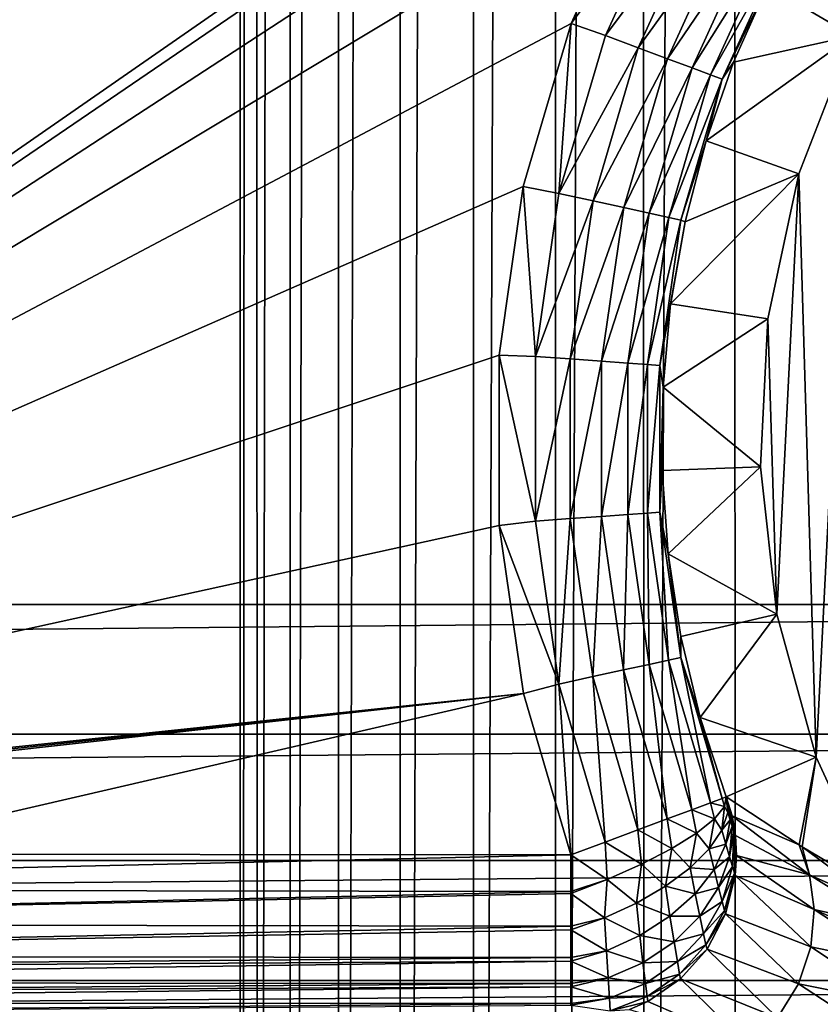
# Model space of a CAD drawing. Header units: metres. Extents: x -206 to 75, y -104 to 104.
# Tile 964 of 1056: x 26.43 to 31.27, y -39.91 to -33.97. Entities that reach past the tile are written whole.
import ezdxf

# ---------------------------------------------------------------- set-up
doc = ezdxf.new("R2010")
doc.units = ezdxf.units.M
doc.layers.add('solid_01_1-CONSUMER_THERM_B_125288', color=7, linetype='CONTINUOUS')

msp = doc.modelspace()

# ---------------------------------------------------------------- linework, layer by layer
at = {"layer": 'solid_01_1-CONSUMER_THERM_B_125288'}
for points in [[(-27.776106, 66.214066), (28.050987, 67.836098), (-27.757145, -66.232315)], [(28.050987, 67.836098), (-27.757065, -66.785934), (-27.757145, -66.232315)], [(28.050987, 67.836098), (27.851068, 67.319839), (-27.757065, -66.785934)], [(27.851068, 67.319839), (27.74942, 66.775635), (-27.757065, -66.785934)], [(27.74942, 66.775635), (-28.058632, -67.846397), (-27.858715, -67.330139)], [(27.74942, 66.775635), (27.749498, 66.222015), (-28.058632, -67.846397)], [(27.74942, 66.775635), (-27.858715, -67.330139), (-27.757065, -66.785934)], [(27.749498, 66.222015), (27.768459, -66.224365), (-28.058632, -67.846397)], [(27.749498, 66.222015), (27.851305, 65.677841), (27.768459, -66.224365)], [(27.851305, 65.677841), (27.87011, -65.680161), (27.768459, -66.224365)], [(27.851305, 65.677841), (28.051369, 65.161636), (27.87011, -65.680161)], [(28.051369, 65.161636), (28.070026, -65.163902), (27.87011, -65.680161)], [(28.051369, 65.161636), (28.34288, 64.690987), (28.070026, -65.163902)], [(28.34288, 64.690987), (28.361403, -64.693169), (28.070026, -65.163902)], [(28.34288, 64.690987), (28.715908, 64.281921), (28.361403, -64.693169)], [(28.715908, 64.281921), (28.734314, -64.283997), (28.361403, -64.693169)], [(28.715908, 64.281921), (29.157747, 63.948364), (28.734314, -64.283997)], [(29.157747, 63.948364), (29.176058, -63.95031), (28.734314, -64.283997)], [(29.157747, 63.948364), (29.653353, 63.701675), (29.176058, -63.95031)], [(29.653353, 63.701675), (29.671591, -63.703476), (29.176058, -63.95031)], [(29.653353, 63.701675), (30.185843, 63.550251), (29.671591, -63.703476)], [(30.185843, 63.550251), (30.204039, -63.551903), (29.671591, -63.703476)], [(30.185843, 63.550251), (30.737085, 63.499252), (30.204039, -63.551903)], [(30.737085, 63.499252), (30.755268, -63.500744), (30.204039, -63.551903)], [(34.737087, 63.499825), (30.755268, -63.500744), (30.737085, 63.499252)], [(34.737087, 63.499825), (34.755268, -63.500172), (30.755268, -63.500744)], [(-37.500069, 41.072453, 108.410858), (37.499931, 41.072487, 108.410858), (-37.500031, -41.072514, 108.410858)], [(37.499931, 41.072487, 108.410858), (37.499969, -41.072479, 108.410858), (-37.500031, -41.072514, 108.410858)], [(-42.500034, -37.500031, 108.5), (42.499931, 37.500008, 108.5), (-42.500069, 37.499969, 108.5)], [(-42.500034, -37.500031, 108.5), (42.499966, -37.499992, 108.5), (42.499931, 37.500008, 108.5)], [(20.299963, -30.000002, 6), (20.299969, -39.000004, 6), (32.174408, -30.755041, 6)], [(20.299969, -39.000004, 6), (31.407389, -31.422535, 6), (32.174408, -30.755041, 6)], [(20.299969, -39.000004, 6), (30.743736, -32.189453, 6), (31.407389, -31.422535, 6)], [(20.299969, -39.000004, 6), (30.188957, -33.052372, 6), (30.743736, -32.189453, 6)], [(20.299969, -39.000004, 6), (29.76119, -33.98925, 6), (30.188957, -33.052372, 6)], [(30.188957, -33.052372, 6), (29.76119, -33.98925, 6), (30.381916, -33.158497, 6.024549)], [(29.76119, -33.98925, 6), (29.968765, -34.062874, 6.024549), (30.381916, -33.158497, 6.024549)], [(30.381916, -33.158497, 6.024549), (29.968765, -34.062874, 6.024549), (30.566757, -33.259453, 6.097567)], [(29.968765, -34.062874, 6.024549), (30.166088, -34.136505, 6.097567), (30.566757, -33.259453, 6.097567)], [(30.566757, -33.259453, 6.097567), (30.166088, -34.136505, 6.097567), (30.732809, -33.350147, 6.215427)], [(30.946844, -33.76218, 6.991273), (31.459791, -34.06432, 75), (31.912779, -33.291634, 75)], [(30.166088, -34.136505, 6.097567), (30.343355, -34.202652, 6.215427), (30.732809, -33.350147, 6.215427)], [(30.732809, -33.350147, 6.215427), (30.343355, -34.202652, 6.215427), (30.871822, -33.426071, 6.372272)], [(30.343355, -34.202652, 6.215427), (30.491756, -34.258026, 6.372272), (30.871822, -33.426071, 6.372272)], [(30.871822, -33.426071, 6.372272), (30.491756, -34.258026, 6.372272), (30.976891, -33.483456, 6.560308)], [(30.491756, -34.258026, 6.372272), (30.603918, -34.299881, 6.560308), (30.976891, -33.483456, 6.560308)], [(30.976891, -33.483456, 6.560308), (30.603918, -34.299881, 6.560308), (31.042789, -33.519447, 6.770193)], [(30.603918, -34.299881, 6.560308), (30.674267, -34.32613, 6.770193), (31.042789, -33.519447, 6.770193)], [(31.042789, -33.519447, 6.770193), (30.674267, -34.32613, 6.770193), (30.946844, -33.76218, 6.991273)], [(30.674267, -34.32613, 6.770193), (30.74247, -34.223145, 6.991273), (30.946844, -33.76218, 6.991273)], [(30.74247, -34.223145, 6.991273), (31.459791, -34.06432, 75), (30.946844, -33.76218, 6.991273)], [(20.299969, -39.000004, 6), (29.47217, -34.975193, 6), (29.76119, -33.98925, 6)], [(29.76119, -33.98925, 6), (29.47217, -34.975193, 6), (29.688478, -35.016827, 6.024549)], [(29.76119, -33.98925, 6), (29.688478, -35.016827, 6.024549), (29.968765, -34.062874, 6.024549)], [(29.968765, -34.062874, 6.024549), (29.688478, -35.016827, 6.024549), (30.166088, -34.136505, 6.097567)], [(30.576286, -34.699215, 6.991273), (31.136045, -34.898678, 75), (31.459791, -34.06432, 75)], [(30.576286, -34.699215, 6.991273), (31.459791, -34.06432, 75), (30.74247, -34.223145, 6.991273)], [(31.459791, -34.06432, 75), (31.136045, -34.898678, 75), (31.241831, -38.42038, 75)], [(31.459791, -34.06432, 75), (31.241831, -38.42038, 75), (31.615297, -39.234207, 75)], [(29.688478, -35.016827, 6.024549), (29.89427, -35.061638, 6.097567), (30.166088, -34.136505, 6.097567)], [(30.166088, -34.136505, 6.097567), (29.89427, -35.061638, 6.097567), (30.343355, -34.202652, 6.215427)], [(29.89427, -35.061638, 6.097567), (30.079144, -35.101891, 6.215427), (30.343355, -34.202652, 6.215427)], [(30.343355, -34.202652, 6.215427), (30.079144, -35.101891, 6.215427), (30.491756, -34.258026, 6.372272)], [(30.674267, -34.32613, 6.770193), (30.576286, -34.699215, 6.991273), (30.74247, -34.223145, 6.991273)], [(30.079144, -35.101891, 6.215427), (30.233913, -35.135593, 6.372272), (30.491756, -34.258026, 6.372272)], [(30.491756, -34.258026, 6.372272), (30.233913, -35.135593, 6.372272), (30.603918, -34.299881, 6.560308)], [(30.233913, -35.135593, 6.372272), (30.350889, -35.161064, 6.560308), (30.603918, -34.299881, 6.560308)], [(30.603918, -34.299881, 6.560308), (30.350889, -35.161064, 6.560308), (30.674267, -34.32613, 6.770193)], [(30.350889, -35.161064, 6.560308), (30.424257, -35.17704, 6.770193), (30.674267, -34.32613, 6.770193)], [(30.674267, -34.32613, 6.770193), (30.424257, -35.17704, 6.770193), (30.576286, -34.699215, 6.991273)], [(30.424257, -35.17704, 6.770193), (30.449392, -35.187229, 6.991273), (30.576286, -34.699215, 6.991273)], [(30.449392, -35.187229, 6.991273), (31.136045, -34.898678, 75), (30.576286, -34.699215, 6.991273)], [(30.362633, -35.683949, 6.991273), (30.949421, -35.773834, 75), (31.136045, -34.898678, 75)], [(30.362633, -35.683949, 6.991273), (31.136045, -34.898678, 75), (30.449392, -35.187229, 6.991273)], [(31.136045, -34.898678, 75), (30.949421, -35.773834, 75), (31.003025, -37.558071, 75)], [(31.136045, -34.898678, 75), (31.003025, -37.558071, 75), (31.241831, -38.42038, 75)], [(20.299969, -39.000004, 6), (29.326603, -35.99226, 6), (29.47217, -34.975193, 6)], [(29.47217, -34.975193, 6), (29.326603, -35.99226, 6), (29.546759, -36.000954, 6.024549)], [(29.47217, -34.975193, 6), (29.546759, -36.000954, 6.024549), (29.688478, -35.016827, 6.024549)], [(29.688478, -35.016827, 6.024549), (29.546759, -36.000954, 6.024549), (29.89427, -35.061638, 6.097567)], [(29.546759, -36.000954, 6.024549), (29.756832, -36.016029, 6.097567), (29.89427, -35.061638, 6.097567)], [(29.89427, -35.061638, 6.097567), (29.756832, -36.016029, 6.097567), (30.079144, -35.101891, 6.215427)], [(29.756832, -36.016029, 6.097567), (29.945551, -36.029575, 6.215427), (30.079144, -35.101891, 6.215427)], [(30.079144, -35.101891, 6.215427), (29.945551, -36.029575, 6.215427), (30.233913, -35.135593, 6.372272)], [(29.945551, -36.029575, 6.215427), (30.103542, -36.040913, 6.372272), (30.233913, -35.135593, 6.372272)], [(30.233913, -35.135593, 6.372272), (30.103542, -36.040913, 6.372272), (30.350889, -35.161064, 6.560308)], [(30.103542, -36.040913, 6.372272), (30.22295, -36.049484, 6.560308), (30.350889, -35.161064, 6.560308)], [(30.350889, -35.161064, 6.560308), (30.22295, -36.049484, 6.560308), (30.424257, -35.17704, 6.770193)], [(30.22295, -36.049484, 6.560308), (30.297846, -36.054859, 6.770193), (30.424257, -35.17704, 6.770193)], [(30.424257, -35.17704, 6.770193), (30.297846, -36.054859, 6.770193), (30.449392, -35.187229, 6.991273)], [(30.297846, -36.054859, 6.770193), (30.362633, -35.683949, 6.991273), (30.449392, -35.187229, 6.991273)], [(30.297846, -36.054859, 6.770193), (30.31658, -36.186081, 6.991273), (30.362633, -35.683949, 6.991273)], [(30.31658, -36.186081, 6.991273), (30.949421, -35.773834, 75), (30.362633, -35.683949, 6.991273)], [(30.31658, -36.186081, 6.991273), (30.904652, -36.668324, 75), (30.949421, -35.773834, 75)], [(30.949421, -35.773834, 75), (30.904652, -36.668324, 75), (31.003025, -37.558071, 75)], [(20.299969, -39.000004, 6), (29.327639, -37.022175, 6), (29.326603, -35.99226, 6)], [(29.326603, -35.99226, 6), (29.546486, -36.995232, 6.024549), (29.546759, -36.000954, 6.024549)], [(29.326603, -35.99226, 6), (29.327639, -37.022175, 6), (29.546486, -36.995232, 6.024549)], [(29.546759, -36.000954, 6.024549), (29.546486, -36.995232, 6.024549), (29.756832, -36.016029, 6.097567)], [(29.546486, -36.995232, 6.024549), (29.756567, -36.980267, 6.097567), (29.756832, -36.016029, 6.097567)], [(29.756832, -36.016029, 6.097567), (29.756567, -36.980267, 6.097567), (29.945551, -36.029575, 6.215427)], [(29.756567, -36.980267, 6.097567), (29.945295, -36.966827, 6.215427), (29.945551, -36.029575, 6.215427)], [(29.945551, -36.029575, 6.215427), (29.945295, -36.966827, 6.215427), (30.103542, -36.040913, 6.372272)], [(29.945295, -36.966827, 6.215427), (30.103291, -36.955574, 6.372272), (30.103542, -36.040913, 6.372272)], [(30.103542, -36.040913, 6.372272), (30.103291, -36.955574, 6.372272), (30.22295, -36.049484, 6.560308)], [(30.103291, -36.955574, 6.372272), (30.222706, -36.947067, 6.560308), (30.22295, -36.049484, 6.560308)], [(30.22295, -36.049484, 6.560308), (30.222706, -36.947067, 6.560308), (30.297846, -36.054859, 6.770193)], [(30.222706, -36.947067, 6.560308), (30.297602, -36.941734, 6.770193), (30.297846, -36.054859, 6.770193)], [(30.297846, -36.054859, 6.770193), (30.297602, -36.941734, 6.770193), (30.31658, -36.186081, 6.991273)], [(30.297602, -36.941734, 6.770193), (30.311543, -36.690296, 6.991273), (30.31658, -36.186081, 6.991273)], [(30.311543, -36.690296, 6.991273), (30.904652, -36.668324, 75), (30.31658, -36.186081, 6.991273)], [(30.297602, -36.941734, 6.770193), (30.347553, -37.193253, 6.991273), (30.311543, -36.690296, 6.991273)], [(30.347553, -37.193253, 6.991273), (30.904652, -36.668324, 75), (30.311543, -36.690296, 6.991273)], [(30.347553, -37.193253, 6.991273), (31.003025, -37.558071, 75), (30.904652, -36.668324, 75)], [(29.546486, -36.995232, 6.024549), (29.687668, -37.979435, 6.024549), (29.756567, -36.980267, 6.097567)], [(29.687668, -37.979435, 6.024549), (29.893484, -37.934734, 6.097567), (29.756567, -36.980267, 6.097567)], [(29.756567, -36.980267, 6.097567), (29.893484, -37.934734, 6.097567), (29.945295, -36.966827, 6.215427)], [(29.893484, -37.934734, 6.097567), (30.078381, -37.894581, 6.215427), (29.945295, -36.966827, 6.215427)], [(29.945295, -36.966827, 6.215427), (30.078381, -37.894581, 6.215427), (30.103291, -36.955574, 6.372272)], [(30.078381, -37.894581, 6.215427), (30.233168, -37.860966, 6.372272), (30.103291, -36.955574, 6.372272)], [(30.103291, -36.955574, 6.372272), (30.233168, -37.860966, 6.372272), (30.222706, -36.947067, 6.560308)], [(30.222706, -36.947067, 6.560308), (30.350157, -37.83556, 6.560308), (30.297602, -36.941734, 6.770193)], [(30.233168, -37.860966, 6.372272), (30.350157, -37.83556, 6.560308), (30.222706, -36.947067, 6.560308)], [(30.297602, -36.941734, 6.770193), (30.423534, -37.819622, 6.770193), (30.347553, -37.193253, 6.991273)], [(30.350157, -37.83556, 6.560308), (30.423534, -37.819622, 6.770193), (30.297602, -36.941734, 6.770193)], [(20.299969, -39.000004, 6), (29.47492, -38.037418, 6), (29.327639, -37.022175, 6)], [(29.327639, -37.022175, 6), (29.687668, -37.979435, 6.024549), (29.546486, -36.995232, 6.024549)], [(29.327639, -37.022175, 6), (29.47492, -38.037418, 6), (29.687668, -37.979435, 6.024549)], [(30.42437, -37.691605, 6.991273), (31.003025, -37.558071, 75), (30.347553, -37.193253, 6.991273)], [(30.423534, -37.819622, 6.770193), (30.42437, -37.691605, 6.991273), (30.347553, -37.193253, 6.991273)], [(-42.438435, -38.282444, 108.5), (42.499966, -37.499992, 108.5), (-42.500034, -37.500031, 108.5)], [(-42.438435, -38.282444, 108.5), (42.43837, -38.282402, 108.5), (42.499966, -37.499992, 108.5)], [(30.541487, -38.182053, 6.991273), (31.003025, -37.558071, 75), (30.42437, -37.691605, 6.991273)], [(30.541487, -38.182053, 6.991273), (31.241831, -38.42038, 75), (31.003025, -37.558071, 75)], [(30.423534, -37.819622, 6.770193), (30.541487, -38.182053, 6.991273), (30.42437, -37.691605, 6.991273)], [(30.350157, -37.83556, 6.560308), (30.602715, -38.69688, 6.560308), (30.423534, -37.819622, 6.770193)], [(30.423534, -37.819622, 6.770193), (30.673079, -38.67067, 6.770193), (30.541487, -38.182053, 6.991273)], [(30.602715, -38.69688, 6.560308), (30.673079, -38.67067, 6.770193), (30.423534, -37.819622, 6.770193)], [(30.078381, -37.894581, 6.215427), (30.342098, -38.793968, 6.215427), (30.233168, -37.860966, 6.372272)], [(30.233168, -37.860966, 6.372272), (30.49053, -38.73867, 6.372272), (30.350157, -37.83556, 6.560308)], [(30.342098, -38.793968, 6.215427), (30.49053, -38.73867, 6.372272), (30.233168, -37.860966, 6.372272)], [(30.49053, -38.73867, 6.372272), (30.602715, -38.69688, 6.560308), (30.350157, -37.83556, 6.560308)], [(29.687668, -37.979435, 6.024549), (29.967432, -38.93354, 6.024549), (29.893484, -37.934734, 6.097567)], [(29.893484, -37.934734, 6.097567), (30.164795, -38.860016, 6.097567), (30.078381, -37.894581, 6.215427)], [(29.967432, -38.93354, 6.024549), (30.164795, -38.860016, 6.097567), (29.893484, -37.934734, 6.097567)], [(30.164795, -38.860016, 6.097567), (30.342098, -38.793968, 6.215427), (30.078381, -37.894581, 6.215427)], [(29.47492, -38.037418, 6), (29.761068, -39.010414, 6), (29.687668, -37.979435, 6.024549)], [(29.761068, -39.010414, 6), (29.967432, -38.93354, 6.024549), (29.687668, -37.979435, 6.024549)], [(20.299969, -39.000004, 6), (20.559124, -39.000004, 6.000028), (29.47492, -38.037418, 6)], [(20.559124, -39.000004, 6.000028), (20.799973, -39.005207, 5.999507), (29.47492, -38.037418, 6)], [(25.280521, -39.007813, 6), (29.47492, -38.037418, 6), (20.799973, -39.005207, 5.999507)], [(25.280521, -39.007813, 6), (29.761068, -39.010414, 6), (29.47492, -38.037418, 6)], [(30.698128, -38.66135, 6.991273), (31.241831, -38.42038, 75), (30.541487, -38.182053, 6.991273)], [(30.673079, -38.67067, 6.770193), (30.698128, -38.66135, 6.991273), (30.541487, -38.182053, 6.991273)], [(-42.255394, -39.044895, 108.5), (42.43837, -38.282402, 108.5), (-42.438435, -38.282444, 108.5)], [(-42.255394, -39.044895, 108.5), (42.255329, -39.044853, 108.5), (42.43837, -38.282402, 108.5)], [(31.139277, -38.950947, 41.016354), (31.241831, -38.42038, 75), (30.698128, -38.66135, 6.991273)], [(31.139277, -38.950947, 41.016354), (31.156816, -38.961914, 42.318558), (31.241831, -38.42038, 75)], [(31.156816, -38.961914, 42.318558), (31.615297, -39.234207, 75), (31.241831, -38.42038, 75)], [(30.627722, -38.793537, 6.550693), (30.602715, -38.69688, 6.560308), (30.49053, -38.73867, 6.372272)], [(30.688372, -38.719452, 6.764521), (30.673079, -38.67067, 6.770193), (30.602715, -38.69688, 6.560308)], [(30.688372, -38.719452, 6.764521), (30.602715, -38.69688, 6.560308), (30.627722, -38.793537, 6.550693)], [(30.688372, -38.719452, 6.764521), (30.698128, -38.66135, 6.991273), (30.673079, -38.67067, 6.770193)], [(30.688372, -38.719452, 6.764521), (30.70694, -38.755878, 6.79866), (30.698128, -38.66135, 6.991273)], [(30.733204, -38.776226, 6.989607), (31.139277, -38.950947, 41.016354), (30.698128, -38.66135, 6.991273)], [(30.751419, -38.887554, 6.935886), (30.733204, -38.776226, 6.989607), (30.698128, -38.66135, 6.991273)], [(30.744471, -38.867813, 6.887818), (30.751419, -38.887554, 6.935886), (30.698128, -38.66135, 6.991273)], [(30.734095, -38.83746, 6.847338), (30.744471, -38.867813, 6.887818), (30.698128, -38.66135, 6.991273)], [(30.721216, -38.799084, 6.817089), (30.734095, -38.83746, 6.847338), (30.698128, -38.66135, 6.991273)], [(30.70694, -38.755878, 6.79866), (30.721216, -38.799084, 6.817089), (30.698128, -38.66135, 6.991273)], [(30.519503, -38.879528, 6.361528), (30.49053, -38.73867, 6.372272), (30.342098, -38.793968, 6.215427)], [(30.627722, -38.793537, 6.550693), (30.49053, -38.73867, 6.372272), (30.519503, -38.879528, 6.361528)], [(30.688372, -38.719452, 6.764521), (30.627722, -38.793537, 6.550693), (30.67214, -38.862156, 6.615332)], [(30.688372, -38.719452, 6.764521), (30.67214, -38.862156, 6.615332), (30.70694, -38.755878, 6.79866)], [(30.70694, -38.755878, 6.79866), (30.67214, -38.862156, 6.615332), (30.721216, -38.799084, 6.817089)], [(30.369654, -38.972702, 6.207407), (30.342098, -38.793968, 6.215427), (30.164795, -38.860016, 6.097567)], [(30.519503, -38.879528, 6.361528), (30.342098, -38.793968, 6.215427), (30.369654, -38.972702, 6.207407)], [(30.627722, -38.793537, 6.550693), (30.519503, -38.879528, 6.361528), (30.595325, -38.975269, 6.449743)], [(30.627722, -38.793537, 6.550693), (30.595325, -38.975269, 6.449743), (30.67214, -38.862156, 6.615332)], [(30.67214, -38.862156, 6.615332), (30.696449, -38.947365, 6.652022), (30.721216, -38.799084, 6.817089)], [(30.721216, -38.799084, 6.817089), (30.696449, -38.947365, 6.652022), (30.734095, -38.83746, 6.847338)], [(30.733204, -38.776226, 6.989607), (31.20175, -39.132339, 40.99826), (31.139277, -38.950947, 41.016354)], [(30.733204, -38.776226, 6.989607), (30.754286, -38.894745, 6.988087), (31.20175, -39.132339, 40.99826)], [(30.751419, -38.887554, 6.935886), (30.754286, -38.894745, 6.988087), (30.733204, -38.776226, 6.989607)], [(30.186399, -39.067944, 6.096792), (30.164795, -38.860016, 6.097567), (29.967432, -38.93354, 6.024549)], [(30.369654, -38.972702, 6.207407), (30.164795, -38.860016, 6.097567), (30.186399, -39.067944, 6.096792)], [(30.519503, -38.879528, 6.361528), (30.369654, -38.972702, 6.207407), (30.480038, -39.090008, 6.309529)], [(30.519503, -38.879528, 6.361528), (30.480038, -39.090008, 6.309529), (30.595325, -38.975269, 6.449743)], [(30.67214, -38.862156, 6.615332), (30.595325, -38.975269, 6.449743), (30.696449, -38.947365, 6.652022)], [(30.696449, -38.947365, 6.652022), (30.71847, -39.022755, 6.711498), (30.734095, -38.83746, 6.847338)], [(30.734095, -38.83746, 6.847338), (30.71847, -39.022755, 6.711498), (30.744471, -38.867813, 6.887818)], [(30.71847, -39.022755, 6.711498), (30.736258, -39.082199, 6.790586), (30.744471, -38.867813, 6.887818)], [(30.744471, -38.867813, 6.887818), (30.736258, -39.082199, 6.790586), (30.751419, -38.887554, 6.935886)], [(30.736258, -39.082199, 6.790586), (30.748186, -39.120785, 6.884158), (30.751419, -38.887554, 6.935886)], [(30.751419, -38.887554, 6.935886), (30.748186, -39.120785, 6.884158), (30.754286, -38.894745, 6.988087)], [(29.979799, -39.16003, 6.035753), (29.967432, -38.93354, 6.024549), (29.761068, -39.010414, 6)], [(30.186399, -39.067944, 6.096792), (29.967432, -38.93354, 6.024549), (29.979799, -39.16003, 6.035753)], [(30.595325, -38.975269, 6.449743), (30.625055, -39.098789, 6.504301), (30.696449, -38.947365, 6.652022)], [(30.696449, -38.947365, 6.652022), (30.625055, -39.098789, 6.504301), (30.71847, -39.022755, 6.711498)], [(30.748186, -39.120785, 6.884158), (30.760971, -39.015003, 6.986739), (30.754286, -38.894745, 6.988087)], [(30.754286, -38.894745, 6.988087), (30.760971, -39.015003, 6.986739), (31.20175, -39.132339, 40.99826)], [(31.20175, -39.132339, 40.99826), (31.156816, -38.961914, 42.318558), (31.139277, -38.950947, 41.016354)], [(25.280521, -39.007813, 6), (20.799778, -39.218227, 6.021828), (29.761068, -39.010414, 6)], [(20.799778, -39.218227, 6.021828), (29.761068, -39.231594, 6.024766), (29.761068, -39.010414, 6)], [(29.761068, -39.231594, 6.024766), (29.979799, -39.16003, 6.035753), (29.761068, -39.010414, 6)], [(30.369654, -38.972702, 6.207407), (30.186399, -39.067944, 6.096792), (30.331594, -39.201073, 6.201157)], [(30.369654, -38.972702, 6.207407), (30.331594, -39.201073, 6.201157), (30.480038, -39.090008, 6.309529)], [(30.595325, -38.975269, 6.449743), (30.480038, -39.090008, 6.309529), (30.625055, -39.098789, 6.504301)], [(31.156816, -38.961914, 42.318558), (31.666035, -39.338638, 75), (31.615297, -39.234207, 75)], [(31.20175, -39.132339, 40.99826), (31.666035, -39.338638, 75), (31.156816, -38.961914, 42.318558)], [(-41.954891, -39.770306, 108.5), (42.255329, -39.044853, 108.5), (-42.255394, -39.044895, 108.5)], [(-41.954891, -39.770306, 108.5), (41.95483, -39.770264, 108.5), (42.255329, -39.044853, 108.5)], [(30.186399, -39.067944, 6.096792), (29.979799, -39.16003, 6.035753), (30.156843, -39.303345, 6.129623)], [(30.186399, -39.067944, 6.096792), (30.156843, -39.303345, 6.129623), (30.331594, -39.201073, 6.201157)], [(30.625055, -39.098789, 6.504301), (30.652071, -39.207394, 6.590957), (30.71847, -39.022755, 6.711498)], [(30.71847, -39.022755, 6.711498), (30.652071, -39.207394, 6.590957), (30.736258, -39.082199, 6.790586)], [(30.748186, -39.120785, 6.884158), (30.753155, -39.135155, 6.985584), (30.760971, -39.015003, 6.986739)], [(30.760971, -39.015003, 6.986739), (30.753155, -39.135155, 6.985584), (31.229206, -39.340717, 40.995682)], [(30.760971, -39.015003, 6.986739), (31.229206, -39.340717, 40.995682), (31.20175, -39.132339, 40.99826)], [(30.480038, -39.090008, 6.309529), (30.331594, -39.201073, 6.201157), (30.510593, -39.245808, 6.38129)], [(30.480038, -39.090008, 6.309529), (30.510593, -39.245808, 6.38129), (30.625055, -39.098789, 6.504301)], [(30.625055, -39.098789, 6.504301), (30.510593, -39.245808, 6.38129), (30.652071, -39.207394, 6.590957)], [(30.652071, -39.207394, 6.590957), (30.673939, -39.292603, 6.704974), (30.736258, -39.082199, 6.790586)], [(30.736258, -39.082199, 6.790586), (30.673939, -39.292603, 6.704974), (30.748186, -39.120785, 6.884158)], [(30.673939, -39.292603, 6.704974), (30.688604, -39.347713, 6.839043), (30.748186, -39.120785, 6.884158)], [(30.748186, -39.120785, 6.884158), (30.688604, -39.347713, 6.839043), (30.753155, -39.135155, 6.985584)], [(29.979799, -39.16003, 6.035753), (29.761068, -39.243938, 6.027648), (29.963839, -39.392109, 6.098227)], [(29.761068, -39.231594, 6.024766), (29.761068, -39.243938, 6.027648), (29.979799, -39.16003, 6.035753)], [(29.979799, -39.16003, 6.035753), (29.963839, -39.392109, 6.098227), (30.156843, -39.303345, 6.129623)], [(30.688604, -39.347713, 6.839043), (30.694757, -39.368141, 6.983916), (30.753155, -39.135155, 6.985584)], [(30.753155, -39.135155, 6.985584), (30.694757, -39.368141, 6.983916), (31.209499, -39.565605, 40.99361)], [(30.753155, -39.135155, 6.985584), (31.209499, -39.565605, 40.99361), (31.229206, -39.340717, 40.995682)], [(31.20175, -39.132339, 40.99826), (31.704416, -39.448593, 75), (31.666035, -39.338638, 75)], [(31.20175, -39.132339, 40.99826), (31.229206, -39.340717, 40.995682), (31.704416, -39.448593, 75)], [(20.799778, -39.218227, 6.021828), (20.799171, -39.427696, 6.091211), (29.761068, -39.231594, 6.024766)], [(20.799171, -39.427696, 6.091211), (29.761068, -39.243938, 6.027648), (29.761068, -39.231594, 6.024766)], [(20.799171, -39.427696, 6.091211), (29.761068, -39.441841, 6.097852), (29.761068, -39.243938, 6.027648)], [(29.761068, -39.243938, 6.027648), (29.761068, -39.441841, 6.097852), (29.963839, -39.392109, 6.098227)], [(30.331594, -39.201073, 6.201157), (30.156843, -39.303345, 6.129623), (30.35877, -39.381092, 6.28912)], [(30.331594, -39.201073, 6.201157), (30.35877, -39.381092, 6.28912), (30.510593, -39.245808, 6.38129)], [(30.510593, -39.245808, 6.38129), (30.35877, -39.381092, 6.28912), (30.538422, -39.381588, 6.492108)], [(30.510593, -39.245808, 6.38129), (30.538422, -39.381588, 6.492108), (30.652071, -39.207394, 6.590957)], [(30.652071, -39.207394, 6.590957), (30.538422, -39.381588, 6.492108), (30.673939, -39.292603, 6.704974)], [(30.156843, -39.303345, 6.129623), (29.963839, -39.392109, 6.098227), (30.177153, -39.497902, 6.232385)], [(30.156843, -39.303345, 6.129623), (30.177153, -39.497902, 6.232385), (30.35877, -39.381092, 6.28912)], [(30.538422, -39.381588, 6.492108), (30.56097, -39.48735, 6.63573), (30.673939, -39.292603, 6.704974)], [(30.673939, -39.292603, 6.704974), (30.56097, -39.48735, 6.63573), (30.688604, -39.347713, 6.839043)], [(30.56097, -39.48735, 6.63573), (30.576078, -39.555389, 6.803115), (30.688604, -39.347713, 6.839043)], [(30.688604, -39.347713, 6.839043), (30.576078, -39.555389, 6.803115), (30.694757, -39.368141, 6.983916)], [(31.229206, -39.340717, 40.995682), (31.209499, -39.565605, 40.99361), (31.741688, -39.677288, 75)], [(31.229206, -39.340717, 40.995682), (31.741688, -39.677288, 75), (31.729691, -39.561783, 75)], [(31.229206, -39.340717, 40.995682), (31.729691, -39.561783, 75), (31.704416, -39.448593, 75)], [(29.963839, -39.392109, 6.098227), (29.761068, -39.463352, 6.108457), (29.974794, -39.590408, 6.213914)], [(29.761068, -39.441841, 6.097852), (29.761068, -39.463352, 6.108457), (29.963839, -39.392109, 6.098227)], [(29.963839, -39.392109, 6.098227), (29.974794, -39.590408, 6.213914), (30.177153, -39.497902, 6.232385)], [(30.35877, -39.381092, 6.28912), (30.177153, -39.497902, 6.232385), (30.383551, -39.536098, 6.420193)], [(30.35877, -39.381092, 6.28912), (30.383551, -39.536098, 6.420193), (30.538422, -39.381588, 6.492108)], [(30.538422, -39.381588, 6.492108), (30.383551, -39.536098, 6.420193), (30.56097, -39.48735, 6.63573)], [(30.576078, -39.555389, 6.803115), (30.58239, -39.580635, 6.983176), (30.694757, -39.368141, 6.983916)], [(30.694757, -39.368141, 6.983916), (30.58239, -39.580635, 6.983176), (31.13518, -39.790478, 40.992325)], [(30.694757, -39.368141, 6.983916), (31.13518, -39.790478, 40.992325), (31.209499, -39.565605, 40.99361)], [(20.799171, -39.427696, 6.091211), (20.798155, -39.62075, 6.207876), (29.761068, -39.441841, 6.097852)], [(20.798155, -39.62075, 6.207876), (29.761068, -39.463352, 6.108457), (29.761068, -39.441841, 6.097852)], [(20.798155, -39.62075, 6.207876), (29.76107, -39.630665, 6.215597), (29.761068, -39.463352, 6.108457)], [(29.761068, -39.463352, 6.108457), (29.76107, -39.630665, 6.215597), (29.974794, -39.590408, 6.213914)], [(30.177153, -39.497902, 6.232385), (29.974794, -39.590408, 6.213914), (30.195669, -39.662731, 6.379025)], [(30.177153, -39.497902, 6.232385), (30.195669, -39.662731, 6.379025), (30.383551, -39.536098, 6.420193)], [(30.383551, -39.536098, 6.420193), (30.195669, -39.662731, 6.379025), (30.403622, -39.655636, 6.586697)], [(30.383551, -39.536098, 6.420193), (30.403622, -39.655636, 6.586697), (30.56097, -39.48735, 6.63573)], [(30.56097, -39.48735, 6.63573), (30.403622, -39.655636, 6.586697), (30.576078, -39.555389, 6.803115)], [(29.974794, -39.590408, 6.213914), (29.76107, -39.65406, 6.234677), (29.984739, -39.754772, 6.370788)], [(29.76107, -39.630665, 6.215597), (29.76107, -39.65406, 6.234677), (29.974794, -39.590408, 6.213914)], [(29.974794, -39.590408, 6.213914), (29.984739, -39.754772, 6.370788), (30.195669, -39.662731, 6.379025)], [(30.403622, -39.655636, 6.586697), (30.41703, -39.731956, 6.778426), (30.576078, -39.555389, 6.803115)], [(30.576078, -39.555389, 6.803115), (30.41703, -39.731956, 6.778426), (30.58239, -39.580635, 6.983176)], [(30.41703, -39.731956, 6.778426), (30.422468, -39.760265, 6.983407), (30.58239, -39.580635, 6.983176)], [(30.58239, -39.580635, 6.983176), (30.422468, -39.760265, 6.983407), (31.006935, -39.995464, 40.992023)], [(30.58239, -39.580635, 6.983176), (31.006935, -39.995464, 40.992023), (31.13518, -39.790478, 40.992325)], [(31.209499, -39.565605, 40.99361), (31.13518, -39.790478, 40.992325), (31.725277, -39.908695, 75)], [(31.209499, -39.565605, 40.99361), (31.725277, -39.908695, 75), (31.741688, -39.677288, 75)], [(20.796783, -39.782852, 6.364916), (29.76107, -39.788849, 6.372273), (29.76107, -39.65406, 6.234677)], [(20.797508, -39.706345, 6.281878), (20.796783, -39.782852, 6.364916), (29.76107, -39.65406, 6.234677)], [(20.798155, -39.62075, 6.207876), (20.797508, -39.706345, 6.281878), (29.76107, -39.630665, 6.215597)], [(20.797508, -39.706345, 6.281878), (29.76107, -39.65406, 6.234677), (29.76107, -39.630665, 6.215597)], [(29.76107, -39.65406, 6.234677), (29.76107, -39.788849, 6.372273), (29.984739, -39.754772, 6.370788)], [(30.195669, -39.662731, 6.379025), (29.984739, -39.754772, 6.370788), (30.210623, -39.78812, 6.560596)], [(30.195669, -39.662731, 6.379025), (30.210623, -39.78812, 6.560596), (30.403622, -39.655636, 6.586697)], [(30.403622, -39.655636, 6.586697), (30.210623, -39.78812, 6.560596), (30.41703, -39.731956, 6.778426)], [(-41.545181, -40.43885, 108.5), (41.95483, -39.770264, 108.5), (-41.954891, -39.770306, 108.5)], [(-41.545181, -40.43885, 108.5), (41.545116, -40.438808, 108.5), (41.95483, -39.770264, 108.5)], [(20.796783, -39.782852, 6.364916), (20.795986, -39.84964, 6.456229), (29.76107, -39.788849, 6.372273)], [(29.984739, -39.754772, 6.370788), (29.76107, -39.807419, 6.396023), (29.992682, -39.877457, 6.558873)], [(29.76107, -39.788849, 6.372273), (29.76107, -39.807419, 6.396023), (29.984739, -39.754772, 6.370788)], [(29.984739, -39.754772, 6.370788), (29.992682, -39.877457, 6.558873), (30.210623, -39.78812, 6.560596)], [(30.210623, -39.78812, 6.560596), (30.220537, -39.867336, 6.766385), (30.41703, -39.731956, 6.778426)], [(30.41703, -39.731956, 6.778426), (30.220537, -39.867336, 6.766385), (30.422468, -39.760265, 6.983407)], [(30.220537, -39.867336, 6.766385), (30.224453, -39.896439, 6.984598), (30.422468, -39.760265, 6.983407)], [(30.422468, -39.760265, 6.983407), (30.224453, -39.896439, 6.984598), (30.834829, -40.162479, 40.992748)], [(30.422468, -39.760265, 6.983407), (30.834829, -40.162479, 40.992748), (31.006935, -39.995464, 40.992023)], [(20.795132, -39.905602, 6.554282), (29.76107, -39.908436, 6.560042), (29.76107, -39.807419, 6.396023)], [(20.795986, -39.84964, 6.456229), (20.795132, -39.905602, 6.554282), (29.76107, -39.807419, 6.396023)], [(20.795986, -39.84964, 6.456229), (29.76107, -39.807419, 6.396023), (29.76107, -39.788849, 6.372273)], [(29.76107, -39.807419, 6.396023), (29.76107, -39.908436, 6.560042), (29.992682, -39.877457, 6.558873)], [(30.210623, -39.78812, 6.560596), (29.992682, -39.877457, 6.558873), (30.220537, -39.867336, 6.766385)], [(31.13518, -39.790478, 40.992325), (31.006935, -39.995464, 40.992023), (31.65591, -40.130192, 75)], [(31.13518, -39.790478, 40.992325), (31.65591, -40.130192, 75), (31.725277, -39.908695, 75)], [(29.992682, -39.877457, 6.558873), (29.76107, -39.918716, 6.581684), (29.997818, -39.9538, 6.767679)], [(29.76107, -39.908436, 6.560042), (29.76107, -39.918716, 6.581684), (29.992682, -39.877457, 6.558873)], [(29.992682, -39.877457, 6.558873), (29.997818, -39.9538, 6.767679), (30.220537, -39.867336, 6.766385)], [(30.220537, -39.867336, 6.766385), (29.997818, -39.9538, 6.767679), (30.224453, -39.896439, 6.984598)], [(29.997818, -39.9538, 6.767679), (30.114599, -39.945728, 6.985534), (30.224453, -39.896439, 6.984598)], [(30.224453, -39.896439, 6.984598), (30.114599, -39.945728, 6.985534), (30.834829, -40.162479, 40.992748)], [(20.795132, -39.905602, 6.554282), (20.793287, -39.982536, 6.765528), (29.76107, -39.908436, 6.560042)], [(20.793287, -39.982536, 6.765528), (29.76107, -39.918716, 6.581684), (29.76107, -39.908436, 6.560042)]]:
    msp.add_3dface(points, dxfattribs=at)

doc.saveas('drawing.dxf')
